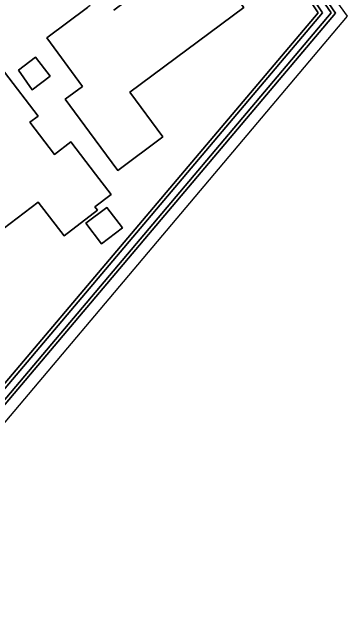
# Model space of a CAD drawing. Extents: x 163426 to 164192, y 380329 to 381641.
# Drawn here: x 164066.2 to 164107.2, y 381284.8 to 381360.5 of the extents above; entities that cross this region are included whole.
import ezdxf

# ---------------------------------------------------------------- set-up
doc = ezdxf.new("R2010")
doc.units = 0
for name, color, linetype in [('IMGEO_Erf', 7, 'Continuous'), ('IMGEO_Groenvoorziening', 7, 'Continuous'), ('IMGEO_Oever', 7, 'Continuous'), ('IMGEO_Pand', 7, 'Continuous'), ('IMGEO_Waterloop', 7, 'Continuous')]:
    doc.layers.add(name, color=color, linetype=linetype)

msp = doc.modelspace()

# ---------------------------------------------------------------- linework, layer by layer
at = {"layer": 'IMGEO_Erf'}
for points in [[(164040.602, 381285.906), (164103.583, 381360.483), (164097.186, 381370.24), (164090.739, 381379.1), (164091.417, 381379.642), (164088.396, 381383.37), (164087.821, 381382.878), (164084.758, 381386.702), (164072.04, 381403.223), (164058.506, 381421.148), (164023.628, 381474.232)], [(164078.586, 381360.789), (164080.014, 381361.85), (164078.173, 381364.324), (164083.394, 381368.212), (164082.686, 381369.167), (164086.459, 381371.959), (164087.711, 381370.267), (164090.529, 381372.356), (164094.434, 381369.233), (164096.157, 381367.856), (164092.692, 381363.524), (164094.471, 381361.112), (164080.515, 381350.739), (164084.593, 381345.253), (164079.055, 381341.137), (164075.582, 381345.845), (164072.614, 381349.869), (164074.753, 381351.447), (164070.354, 381357.411), (164075.367, 381361.137)], [(164065.172, 381353.202), (164069.31, 381347.807), (164068.31, 381347.041), (164071.323, 381343.114), (164073.307, 381344.636), (164076.35, 381340.669), (164078.235, 381338.21), (164076.25, 381336.687), (164076.585, 381336.251), (164072.507, 381333.123), (164069.33, 381337.264), (164065.046, 381333.978)]]:
    msp.add_lwpolyline(points, dxfattribs=at)
for points in [[(164068.984, 381355.048), (164070.784, 381352.69), (164068.592, 381351.028), (164066.893, 381353.425)], [(164077.707, 381336.602), (164079.626, 381334.084), (164077.086, 381332.148), (164075.166, 381334.666)]]:
    msp.add_lwpolyline(points, close=True, dxfattribs=at)
at = {"layer": 'IMGEO_Groenvoorziening'}
for points in [[(164015.628, 381490.446), (164025.268, 381474.979), (164059.712, 381422.456), (164085.299, 381389.121), (164089.361, 381383.927), (164091.997, 381380.364), (164105.702, 381360.421), (164042.35, 381285.331)], [(164040.684, 381282.459), (164044.346, 381238.87), (164042.908, 381238.592), (164043.736, 381237.028), (164045, 381237.427), (164045.652, 381235.403), (164046.693, 381235.763), (164048.217, 381231.031), (164048.868, 381231.321), (164046.839, 381237.783), (164041.964, 381282.635), (164107.197, 381360.038), (164047.583, 381442.514), (164015.628, 381490.446)]]:
    msp.add_lwpolyline(points, dxfattribs=at)
at = {"layer": 'IMGEO_Oever'}
for points in [[(164105.702, 381360.421), (164091.997, 381380.364), (164091.417, 381379.642), (164090.739, 381379.1), (164097.186, 381370.24), (164103.583, 381360.483), (164040.602, 381285.906)], [(164040.912, 381285.629), (164104.101, 381360.452), (164097.528, 381370.476), (164091.309, 381379.023), (164091.712, 381379.346), (164091.971, 381379.668), (164105.18, 381360.447)], [(164105.18, 381360.447), (164042.041, 381285.609)], [(164042.35, 381285.331), (164105.702, 381360.421)]]:
    msp.add_lwpolyline(points, dxfattribs=at)
at = {"layer": 'IMGEO_Pand'}
for points in [[(164075.668, 381361.361), (164075.367, 381361.137), (164070.354, 381357.411), (164074.753, 381351.447), (164072.614, 381349.869), (164075.582, 381345.845), (164079.055, 381341.137), (164084.593, 381345.253), (164080.515, 381350.739), (164094.471, 381361.112), (164092.692, 381363.524), (164096.157, 381367.856), (164094.434, 381369.233), (164090.529, 381372.356), (164087.711, 381370.267), (164086.459, 381371.959), (164082.686, 381369.167), (164083.394, 381368.212), (164078.173, 381364.324), (164080.014, 381361.85), (164078.586, 381360.789)], [(164065.046, 381333.978), (164069.33, 381337.264), (164072.507, 381333.123), (164076.585, 381336.251), (164076.25, 381336.687), (164078.235, 381338.21), (164076.35, 381340.669), (164073.307, 381344.636), (164071.323, 381343.114), (164068.31, 381347.041), (164069.31, 381347.807), (164065.172, 381353.202)]]:
    msp.add_lwpolyline(points, dxfattribs=at)
for points in [[(164068.984, 381355.048), (164066.893, 381353.425), (164068.592, 381351.028), (164070.784, 381352.69)], [(164075.166, 381334.666), (164077.086, 381332.148), (164079.626, 381334.084), (164077.707, 381336.602)]]:
    msp.add_lwpolyline(points, close=True, dxfattribs=at)
at = {"layer": 'IMGEO_Waterloop'}
for points in [[(164105.18, 381360.447), (164091.971, 381379.668), (164091.712, 381379.346), (164091.309, 381379.023), (164097.528, 381370.476), (164104.101, 381360.452), (164040.912, 381285.629)], [(164042.041, 381285.609), (164105.18, 381360.447)]]:
    msp.add_lwpolyline(points, dxfattribs=at)

doc.saveas('drawing.dxf')
